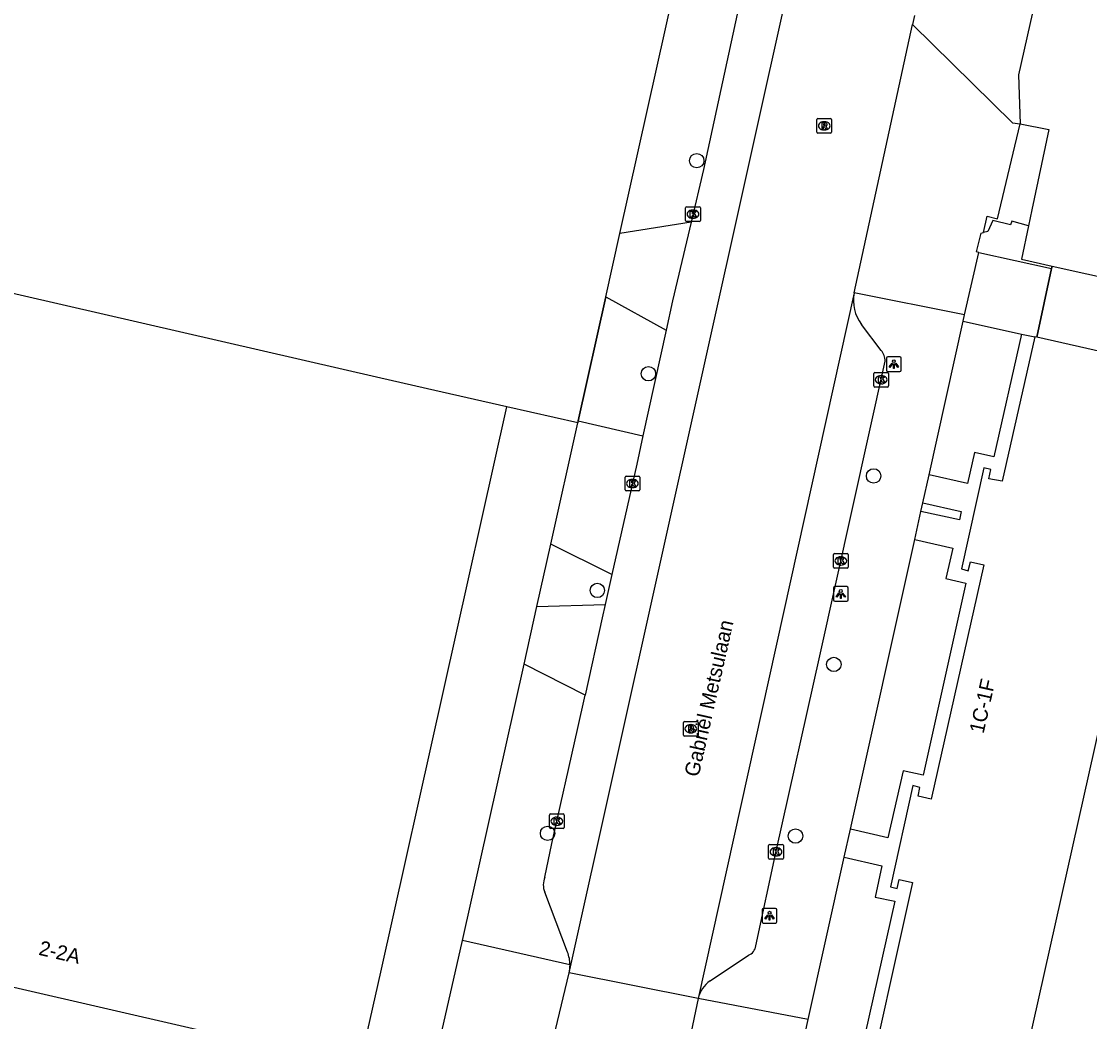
# Model space of a CAD drawing. Extents: x 161771 to 163125, y 382479 to 383177.
# Drawn here: x 162475.6 to 162548.2, y 382859.4 to 382927.4 of the extents above; entities that cross this region are included whole.
import ezdxf

# ---------------------------------------------------------------- set-up
doc = ezdxf.new("R2010")
doc.units = 0
for name, color, linetype in [('IMGEO_Boom', 7, 'Continuous'), ('IMGEO_Hek', 7, 'Continuous'), ('IMGEO_Kolk', 7, 'Continuous'), ('IMGEO_Lichtpunt', 7, 'Continuous'), ('IMGEO_Muur', 7, 'Continuous'), ('IMGEO_Openbare_ruimte_label', 7, 'Continuous'), ('IMGEO_Pand', 7, 'Continuous'), ('IMGEO_Pand_nummerreeks', 7, 'Continuous'), ('IMGEO_Parkeervlak_open', 7, 'Continuous'), ('IMGEO_Rijbaan_lokaal_open', 7, 'Continuous'), ('IMGEO_Rioolput', 7, 'Continuous'), ('IMGEO_Voetpad_open', 7, 'Continuous')]:
    doc.layers.add(name, color=color, linetype=linetype)

msp = doc.modelspace()

# ---------------------------------------------------------------- linework, layer by layer
at = {"layer": 'IMGEO_Boom'}
for centre in [(162521.468, 382917.963), (162518.189, 382903.483), (162533.486, 382896.534), (162514.714, 382888.752), (162530.784, 382883.722), (162511.337, 382872.24), (162528.18, 382872.057)]:
    msp.add_circle(centre, 0.489, dxfattribs=at)
at = {"layer": 'IMGEO_Hek'}
for points in [[(162544.01, 382913.542), (162543.529, 382911.26), (162545.615, 382910.798)], [(162545.581, 382910.638), (162544.58, 382905.959)], [(162545.615, 382910.798), (162545.581, 382910.638)], [(162545.615, 382910.798), (162567.437, 382905.961)]]:
    msp.add_lwpolyline(points, dxfattribs=at)
at = {"layer": 'IMGEO_Kolk'}
for p, q in [((162520.713, 382913.9), (162520.713, 382914.752)), ((162520.788, 382914.826), (162521.64, 382914.826)), ((162521.714, 382914.752), (162521.714, 382913.9)), ((162521.224, 382914.046), (162521.199, 382914.046)), ((162521.201, 382914.606), (162521.226, 382914.606)), ((162521.64, 382913.826), (162520.788, 382913.826)), ((162533.501, 382902.65), (162533.501, 382903.502)), ((162533.576, 382903.576), (162534.428, 382903.576)), ((162533.989, 382903.356), (162534.014, 382903.356)), ((162534.502, 382903.502), (162534.502, 382902.65)), ((162534.428, 382902.576), (162533.576, 382902.576)), ((162534.012, 382902.796), (162533.987, 382902.796)), ((162516.597, 382895.598), (162516.597, 382896.45)), ((162516.672, 382896.524), (162517.524, 382896.524)), ((162517.085, 382896.304), (162517.11, 382896.304)), ((162517.598, 382896.45), (162517.598, 382895.598)), ((162517.524, 382895.524), (162516.672, 382895.524)), ((162517.108, 382895.744), (162517.083, 382895.744)), ((162530.759, 382890.333), (162530.759, 382891.185)), ((162530.834, 382891.259), (162531.686, 382891.259)), ((162531.247, 382891.039), (162531.272, 382891.039)), ((162531.76, 382891.185), (162531.76, 382890.333)), ((162531.686, 382890.259), (162530.834, 382890.259)), ((162531.27, 382890.479), (162531.245, 382890.479)), ((162511.463, 382872.635), (162511.463, 382873.487)), ((162511.538, 382873.561), (162512.39, 382873.561)), ((162512.464, 382873.487), (162512.464, 382872.635)), ((162511.974, 382872.781), (162511.949, 382872.781)), ((162511.951, 382873.341), (162511.976, 382873.341)), ((162512.39, 382872.561), (162511.538, 382872.561)), ((162526.354, 382870.564), (162526.354, 382871.416)), ((162526.429, 382871.49), (162527.281, 382871.49)), ((162526.842, 382871.27), (162526.867, 382871.27)), ((162527.355, 382871.416), (162527.355, 382870.564)), ((162527.281, 382870.49), (162526.429, 382870.49)), ((162526.865, 382870.71), (162526.84, 382870.71))]:
    msp.add_line(p, q, dxfattribs=at)
for points in [[(162520.713, 382913.9), (162520.713, 382914.752)], [(162520.788, 382914.826), (162521.64, 382914.826)], [(162521.714, 382914.752), (162521.714, 382913.9)], [(162521.034, 382914.526), (162521.157, 382914.526), (162521.157, 382914.375), (162521.287, 382914.526), (162521.451, 382914.526), (162521.305, 382914.375), (162521.458, 382914.126), (162521.306, 382914.126), (162521.221, 382914.29), (162521.157, 382914.223), (162521.157, 382914.126), (162521.034, 382914.126), (162521.034, 382914.526)], [(162521.64, 382913.826), (162520.788, 382913.826)], [(162533.501, 382902.65), (162533.501, 382903.502)], [(162533.576, 382903.576), (162534.428, 382903.576)], [(162533.822, 382903.276), (162533.945, 382903.276), (162533.945, 382903.125), (162534.075, 382903.276), (162534.239, 382903.276), (162534.093, 382903.125), (162534.246, 382902.876), (162534.094, 382902.876), (162534.009, 382903.04), (162533.945, 382902.973), (162533.945, 382902.876), (162533.822, 382902.876), (162533.822, 382903.276)], [(162534.502, 382903.502), (162534.502, 382902.65)], [(162534.428, 382902.576), (162533.576, 382902.576)], [(162516.597, 382895.598), (162516.597, 382896.45)], [(162516.672, 382896.524), (162517.524, 382896.524)], [(162516.918, 382896.224), (162517.041, 382896.224), (162517.041, 382896.073), (162517.171, 382896.224), (162517.335, 382896.224), (162517.189, 382896.073), (162517.342, 382895.824), (162517.19, 382895.824), (162517.105, 382895.988), (162517.041, 382895.921), (162517.041, 382895.824), (162516.918, 382895.824), (162516.918, 382896.224)], [(162517.598, 382896.45), (162517.598, 382895.598)], [(162517.524, 382895.524), (162516.672, 382895.524)], [(162530.759, 382890.333), (162530.759, 382891.185)], [(162530.834, 382891.259), (162531.686, 382891.259)], [(162531.08, 382890.959), (162531.203, 382890.959), (162531.203, 382890.808), (162531.333, 382890.959), (162531.497, 382890.959), (162531.351, 382890.808), (162531.504, 382890.559), (162531.352, 382890.559), (162531.267, 382890.723), (162531.203, 382890.656), (162531.203, 382890.559), (162531.08, 382890.559), (162531.08, 382890.959)], [(162531.76, 382891.185), (162531.76, 382890.333)], [(162531.686, 382890.259), (162530.834, 382890.259)], [(162511.463, 382872.635), (162511.463, 382873.487)], [(162511.538, 382873.561), (162512.39, 382873.561)], [(162512.464, 382873.487), (162512.464, 382872.635)], [(162511.784, 382873.261), (162511.907, 382873.261), (162511.907, 382873.11), (162512.037, 382873.261), (162512.201, 382873.261), (162512.055, 382873.11), (162512.208, 382872.861), (162512.056, 382872.861), (162511.971, 382873.025), (162511.907, 382872.958), (162511.907, 382872.861), (162511.784, 382872.861), (162511.784, 382873.261)], [(162512.39, 382872.561), (162511.538, 382872.561)], [(162526.354, 382870.564), (162526.354, 382871.416)], [(162526.429, 382871.49), (162527.281, 382871.49)], [(162526.675, 382871.19), (162526.798, 382871.19), (162526.798, 382871.039), (162526.928, 382871.19), (162527.092, 382871.19), (162526.946, 382871.039), (162527.099, 382870.79), (162526.947, 382870.79), (162526.862, 382870.954), (162526.798, 382870.887), (162526.798, 382870.79), (162526.675, 382870.79), (162526.675, 382871.19)], [(162527.355, 382871.416), (162527.355, 382870.564)], [(162527.281, 382870.49), (162526.429, 382870.49)]]:
    msp.add_lwpolyline(points, dxfattribs=at)
for centre, start, end in [((162520.79, 382914.75), 91.55205, 178.44795), ((162520.79, 382914.75), 91.55205, 178.44795), ((162521.638, 382914.75), 1.55205, 88.44795), ((162521.638, 382914.75), 1.55205, 88.44795), ((162520.79, 382913.902), 181.55205, 268.44795), ((162520.79, 382913.902), 181.55205, 268.44795), ((162521.638, 382913.902), 271.55205, 358.44795), ((162521.638, 382913.902), 271.55205, 358.44795), ((162533.578, 382903.5), 91.55205, 178.44795), ((162533.578, 382903.5), 91.55205, 178.44795), ((162534.426, 382903.5), 1.55205, 88.44795), ((162534.426, 382903.5), 1.55205, 88.44795), ((162533.578, 382902.652), 181.55205, 268.44795), ((162533.578, 382902.652), 181.55205, 268.44795), ((162534.426, 382902.652), 271.55205, 358.44795), ((162534.426, 382902.652), 271.55205, 358.44795), ((162516.674, 382896.448), 91.55205, 178.44795), ((162516.674, 382896.448), 91.55205, 178.44795), ((162517.522, 382896.448), 1.55205, 88.44795), ((162517.522, 382896.448), 1.55205, 88.44795), ((162516.674, 382895.6), 181.55205, 268.44795), ((162516.674, 382895.6), 181.55205, 268.44795), ((162517.522, 382895.6), 271.55205, 358.44795), ((162517.522, 382895.6), 271.55205, 358.44795), ((162530.836, 382891.183), 91.55205, 178.44795), ((162530.836, 382891.183), 91.55205, 178.44795), ((162531.684, 382891.183), 1.55205, 88.44795), ((162531.684, 382891.183), 1.55205, 88.44795), ((162530.836, 382890.335), 181.55205, 268.44795), ((162530.836, 382890.335), 181.55205, 268.44795), ((162531.684, 382890.335), 271.55205, 358.44795), ((162531.684, 382890.335), 271.55205, 358.44795), ((162511.54, 382873.485), 91.55205, 178.44795), ((162511.54, 382873.485), 91.55205, 178.44795), ((162512.388, 382873.485), 1.55205, 88.44795), ((162512.388, 382873.485), 1.55205, 88.44795), ((162511.54, 382872.637), 181.55205, 268.44795), ((162511.54, 382872.637), 181.55205, 268.44795), ((162512.388, 382872.637), 271.55205, 358.44795), ((162512.388, 382872.637), 271.55205, 358.44795), ((162526.431, 382871.414), 91.55205, 178.44795), ((162526.431, 382871.414), 91.55205, 178.44795), ((162527.279, 382871.414), 1.55205, 88.44795), ((162527.279, 382871.414), 1.55205, 88.44795), ((162526.431, 382870.566), 181.55205, 268.44795), ((162526.431, 382870.566), 181.55205, 268.44795), ((162527.279, 382870.566), 271.55205, 358.44795), ((162527.279, 382870.566), 271.55205, 358.44795)]:
    msp.add_arc(centre, 0.0765, start, end, dxfattribs=at)
for centre, major_axis, ratio, start_param, end_param in [((162521.2, 382914.326), (-0.387, 0.002), 0.722429, 4.712389, 7.853982), ((162521.225, 382914.326), (-0.39, 0.002), 0.717154, 1.570796, 4.712389), ((162533.988, 382903.076), (-0.387, 0.002), 0.722429, 4.712389, 7.853982), ((162534.013, 382903.076), (-0.39, 0.002), 0.717154, 1.570796, 4.712389), ((162517.084, 382896.024), (-0.387, 0.002), 0.722429, 4.712389, 7.853982), ((162517.109, 382896.024), (-0.39, 0.002), 0.717154, 1.570796, 4.712389), ((162531.246, 382890.759), (-0.387, 0.002), 0.722429, 4.712389, 7.853982), ((162531.271, 382890.759), (-0.39, 0.002), 0.717154, 1.570796, 4.712389), ((162511.95, 382873.061), (-0.387, 0.002), 0.722429, 4.712389, 7.853982), ((162511.975, 382873.061), (-0.39, 0.002), 0.717154, 1.570796, 4.712389), ((162526.841, 382870.99), (-0.387, 0.002), 0.722429, 4.712389, 7.853982), ((162526.866, 382870.99), (-0.39, 0.002), 0.717154, 1.570796, 4.712389)]:
    msp.add_ellipse(centre, major_axis=major_axis, ratio=ratio, start_param=start_param, end_param=end_param, dxfattribs=at)
at = {"layer": 'IMGEO_Lichtpunt'}
for p, q in [((162535.265, 382904.636), (162534.457, 382904.636)), ((162535.265, 382904.636), (162534.457, 382904.636)), ((162534.363, 382904.541), (162534.363, 382903.734)), ((162534.363, 382904.541), (162534.363, 382903.734)), ((162535.359, 382903.734), (162535.359, 382904.541)), ((162535.359, 382903.734), (162535.359, 382904.541)), ((162534.457, 382903.64), (162535.265, 382903.64)), ((162534.457, 382903.64), (162535.265, 382903.64)), ((162530.756, 382888.915), (162530.756, 382888.108)), ((162530.756, 382888.915), (162530.756, 382888.108)), ((162531.658, 382889.01), (162530.85, 382889.01)), ((162531.658, 382889.01), (162530.85, 382889.01)), ((162531.752, 382888.108), (162531.752, 382888.915)), ((162531.752, 382888.108), (162531.752, 382888.915)), ((162530.85, 382888.014), (162531.658, 382888.014)), ((162530.85, 382888.014), (162531.658, 382888.014)), ((162525.918, 382867.044), (162525.918, 382866.237)), ((162525.918, 382867.044), (162525.918, 382866.237)), ((162526.82, 382867.139), (162526.012, 382867.139)), ((162526.82, 382867.139), (162526.012, 382867.139)), ((162526.914, 382866.237), (162526.914, 382867.044)), ((162526.914, 382866.237), (162526.914, 382867.044)), ((162526.012, 382866.143), (162526.82, 382866.143)), ((162526.012, 382866.143), (162526.82, 382866.143))]:
    msp.add_line(p, q, dxfattribs=at)
for points in [[(162534.737, 382904.205), (162534.776, 382904.177), (162534.588, 382903.915), (162534.55, 382903.942), (162534.737, 382904.205)], [(162534.839, 382904.157), (162534.886, 382904.157), (162534.886, 382903.835), (162534.839, 382903.835), (162534.839, 382904.157)], [(162534.949, 382904.177), (162534.987, 382904.204), (162535.174, 382903.942), (162535.135, 382903.914), (162534.949, 382904.177)], [(162531.13, 382888.579), (162531.169, 382888.551), (162530.981, 382888.289), (162530.943, 382888.316), (162531.13, 382888.579)], [(162531.232, 382888.531), (162531.279, 382888.531), (162531.279, 382888.209), (162531.232, 382888.209), (162531.232, 382888.531)], [(162531.342, 382888.551), (162531.38, 382888.578), (162531.567, 382888.316), (162531.528, 382888.288), (162531.342, 382888.551)], [(162526.292, 382866.708), (162526.331, 382866.68), (162526.143, 382866.418), (162526.105, 382866.445), (162526.292, 382866.708)], [(162526.394, 382866.66), (162526.441, 382866.66), (162526.441, 382866.338), (162526.394, 382866.338), (162526.394, 382866.66)], [(162526.504, 382866.68), (162526.542, 382866.707), (162526.729, 382866.445), (162526.69, 382866.417), (162526.504, 382866.68)]]:
    msp.add_lwpolyline(points, dxfattribs=at)
for centre in [(162534.862, 382904.339), (162531.255, 382888.713), (162526.417, 382866.842)]:
    msp.add_circle(centre, 0.0994, dxfattribs=at)
for centre, start, end in [((162534.457, 382904.541), 90, 180), ((162534.457, 382904.541), 90, 180), ((162535.265, 382904.541), 0, 90), ((162535.265, 382904.541), 0, 90), ((162534.457, 382903.734), 180, 270), ((162534.457, 382903.734), 180, 270), ((162535.265, 382903.734), 270, 0), ((162535.265, 382903.734), 270, 360), ((162530.85, 382888.915), 90, 180), ((162530.85, 382888.915), 90, 180), ((162531.658, 382888.915), 0, 90), ((162531.658, 382888.915), 0, 90), ((162530.85, 382888.108), 180, 270), ((162530.85, 382888.108), 180, 270), ((162531.658, 382888.108), 270, 0), ((162531.658, 382888.108), 270, 360), ((162526.012, 382867.044), 90, 180), ((162526.012, 382867.044), 90, 180), ((162526.82, 382867.044), 0, 90), ((162526.82, 382867.044), 0, 90), ((162526.012, 382866.237), 180, 270), ((162526.012, 382866.237), 180, 270), ((162526.82, 382866.237), 270, 0), ((162526.82, 382866.237), 270, 360)]:
    msp.add_arc(centre, 0.0946, start, end, dxfattribs=at)
at = {"layer": 'IMGEO_Muur'}
for points in [[(162516.253, 382913.011), (162521.839, 382938.111)], [(162515.293, 382908.7), (162513.418, 382900.274)], [(162513.387, 382900.135), (162508.559, 382901.229)], [(162513.418, 382900.274), (162513.387, 382900.135)]]:
    msp.add_lwpolyline(points, dxfattribs=at)
at = {"layer": 'IMGEO_Pand'}
for points in [[(162461.993, 382898.878), (162465.412, 382898.09), (162459.076, 382870.603), (162457.953, 382865.73), (162498.568, 382856.368), (162500, 382862.798), (162508.559, 382901.229), (162503.683, 382902.334), (162500, 382903.182), (162472.913, 382909.416)], [(162544.446, 382905.989), (162542.231, 382896.17), (162541.318, 382896.345), (162541.456, 382896.976), (162540.986, 382897.093), (162539.45, 382890.216), (162539.916, 382890.087), (162540.06, 382890.695), (162540.967, 382890.489), (162537.406, 382874.564), (162536.505, 382874.762), (162536.636, 382875.368), (162536.157, 382875.484), (162534.623, 382868.612), (162535.098, 382868.487), (162535.219, 382869.112), (162536.136, 382868.89), (162532.608, 382853.074)], [(162541.272, 382845.64), (162554.26, 382903.768), (162544.58, 382905.959)], [(162544.58, 382905.959), (162544.446, 382905.989)]]:
    msp.add_lwpolyline(points, dxfattribs=at)
at = {"layer": 'IMGEO_Parkeervlak_open'}
msp.add_lwpolyline([(162545.615, 382910.798), (162567.437, 382905.961), (162565.821, 382898.771)], dxfattribs=at)
at = {"layer": 'IMGEO_Rijbaan_lokaal_open'}
for points in [[(162512.808, 382862.756), (162537.134, 382972.199)], [(162536.265, 382927.836), (162536.122, 382927.21)], [(162532.166, 382908.973), (162536.122, 382927.21)], [(162532.166, 382908.973), (162521.569, 382861.013)], [(162508.921, 382846.421), (162508.962, 382846.701), (162512.808, 382862.756)], [(162521.569, 382861.013), (162512.808, 382862.756)], [(162521.569, 382861.013), (162518.169, 382844.835), (162518.04, 382844.331)]]:
    msp.add_lwpolyline(points, dxfattribs=at)
at = {"layer": 'IMGEO_Rioolput'}
for p, q in [((162529.631, 382919.906), (162529.631, 382920.758)), ((162529.706, 382920.832), (162530.558, 382920.832)), ((162530.119, 382920.612), (162530.144, 382920.612)), ((162530.632, 382920.758), (162530.632, 382919.906)), ((162530.558, 382919.832), (162529.706, 382919.832)), ((162530.142, 382920.052), (162530.117, 382920.052)), ((162520.567, 382878.925), (162520.567, 382879.777)), ((162520.642, 382879.851), (162521.494, 382879.851)), ((162521.055, 382879.631), (162521.08, 382879.631)), ((162521.568, 382879.777), (162521.568, 382878.925)), ((162521.494, 382878.851), (162520.642, 382878.851)), ((162521.078, 382879.071), (162521.053, 382879.071))]:
    msp.add_line(p, q, dxfattribs=at)
for points in [[(162529.631, 382919.906), (162529.631, 382920.758)], [(162529.706, 382920.832), (162530.558, 382920.832)], [(162530.632, 382920.758), (162530.632, 382919.906)], [(162530.558, 382919.832), (162529.706, 382919.832)], [(162530.22, 382920.53), (162529.968, 382920.532), (162529.968, 382920.132)], [(162529.968, 382920.132), (162530.092, 382920.132), (162530.092, 382920.294), (162530.103, 382920.294)], [(162530.146, 382920.451), (162530.092, 382920.451), (162530.092, 382920.37)], [(162530.092, 382920.37), (162530.144, 382920.37)], [(162530.15, 382920.265), (162530.221, 382920.132), (162530.361, 382920.132), (162530.296, 382920.258)], [(162520.567, 382878.925), (162520.567, 382879.777)], [(162520.642, 382879.851), (162521.494, 382879.851)], [(162521.156, 382879.549), (162520.904, 382879.551), (162520.904, 382879.151)], [(162520.904, 382879.151), (162521.028, 382879.151), (162521.028, 382879.313), (162521.039, 382879.313)], [(162521.082, 382879.47), (162521.028, 382879.47), (162521.028, 382879.389)], [(162521.028, 382879.389), (162521.08, 382879.389)], [(162521.086, 382879.284), (162521.157, 382879.151), (162521.297, 382879.151), (162521.232, 382879.277)], [(162521.568, 382879.777), (162521.568, 382878.925)], [(162521.494, 382878.851), (162520.642, 382878.851)]]:
    msp.add_lwpolyline(points, dxfattribs=at)
for centre, radius, start, end in [((162529.708, 382920.756), 0.0765, 91.55205, 178.44795), ((162529.708, 382920.756), 0.0765, 91.55205, 178.44795), ((162530.556, 382920.756), 0.0765, 1.55205, 88.44795), ((162530.556, 382920.756), 0.0765, 1.55205, 88.44795), ((162529.708, 382919.908), 0.0765, 181.55205, 268.44795), ((162529.708, 382919.908), 0.0765, 181.55205, 268.44795), ((162530.102, 382920.241), 0.0533, 26.02933, 88.69889), ((162530.128, 382920.559), 0.19, 274.7715, 282.96867), ((162530.152, 382920.355), 0.0964, 77.00612, 93.18647), ((162530.166, 382920.412), 0.0378, 276.66336, 79.67722), ((162530.219, 382920.42), 0.109, 350.36119, 89.41601), ((162530.217, 382920.42), 0.112, 277.58423, 350.98172), ((162530.201, 382920.205), 0.108, 29.51342, 73.79051), ((162530.556, 382919.908), 0.0765, 271.55205, 358.44795), ((162530.556, 382919.908), 0.0765, 271.55205, 358.44795), ((162520.644, 382879.775), 0.0765, 91.55205, 178.44795), ((162520.644, 382879.775), 0.0765, 91.55205, 178.44795), ((162521.038, 382879.26), 0.0533, 26.02933, 88.69889), ((162521.064, 382879.578), 0.19, 274.7715, 282.96867), ((162521.088, 382879.374), 0.0964, 77.00612, 93.18647), ((162521.102, 382879.431), 0.0378, 276.66336, 79.67722), ((162521.155, 382879.439), 0.109, 350.36119, 89.41601), ((162521.153, 382879.439), 0.112, 277.58423, 350.98172), ((162521.137, 382879.224), 0.108, 29.51342, 73.79051), ((162521.492, 382879.775), 0.0765, 1.55205, 88.44795), ((162521.492, 382879.775), 0.0765, 1.55205, 88.44795), ((162520.644, 382878.927), 0.0765, 181.55205, 268.44795), ((162520.644, 382878.927), 0.0765, 181.55205, 268.44795), ((162521.492, 382878.927), 0.0765, 271.55205, 358.44795), ((162521.492, 382878.927), 0.0765, 271.55205, 358.44795)]:
    msp.add_arc(centre, radius, start, end, dxfattribs=at)
for centre, major_axis, ratio, start_param, end_param in [((162530.118, 382920.332), (-0.387, 0.002), 0.722429, 4.712389, 7.853982), ((162530.143, 382920.332), (-0.39, 0.002), 0.717154, 1.570796, 4.712389), ((162521.054, 382879.351), (-0.387, 0.002), 0.722429, 4.712389, 7.853982), ((162521.079, 382879.351), (-0.39, 0.002), 0.717154, 1.570796, 4.712389)]:
    msp.add_ellipse(centre, major_axis=major_axis, ratio=ratio, start_param=start_param, end_param=end_param, dxfattribs=at)
at = {"layer": 'IMGEO_Voetpad_open'}
for points in [[(162554.508, 382973.54), (162543.336, 382923.806), (162543.45, 382920.459)], [(162516.253, 382913.011), (162521.839, 382938.111), (162523.24, 382944.407)], [(162527.664, 382943.448), (162526.765, 382939.223), (162524.509, 382929.31), (162521.931, 382917.356), (162521.088, 382913.792)], [(162536.122, 382927.21), (162542.927, 382920.547), (162543.45, 382920.459)], [(162540.949, 382913.079), (162541.203, 382914.182), (162541.907, 382914.019), (162543.45, 382920.459)], [(162543.45, 382920.459), (162545.389, 382920.086), (162544.237, 382914.617), (162544.01, 382913.542)], [(162521.088, 382913.792), (162516.253, 382913.011)], [(162521.088, 382913.792), (162519.821, 382908.432), (162519.387, 382906.451)], [(162544.01, 382913.542), (162542.886, 382913.85), (162542.796, 382913.607), (162541.59, 382913.893), (162541.252, 382913.161), (162540.949, 382913.079)], [(162544.01, 382913.542), (162543.529, 382911.26), (162545.615, 382910.798)], [(162515.293, 382908.7), (162516.253, 382913.011)], [(162540.638, 382911.727), (162540.488, 382911.768), (162540.786, 382913.035), (162540.949, 382913.079)], [(162539.662, 382907.478), (162540.638, 382911.727)], [(162540.638, 382911.727), (162545.581, 382910.638)], [(162544.58, 382905.959), (162545.581, 382910.638)], [(162545.581, 382910.638), (162545.615, 382910.798)], [(162539.662, 382907.478), (162532.166, 382908.973)], [(162513.418, 382900.274), (162515.293, 382908.7)], [(162515.293, 382908.7), (162519.387, 382906.451)], [(162539.566, 382907.047), (162539.662, 382907.478)], [(162534.005, 382905.066), (162532.653, 382906.829)], [(162537.255, 382896.619), (162539.566, 382907.047)], [(162539.566, 382907.047), (162543.544, 382906.177)], [(162519.387, 382906.451), (162517.815, 382899.271)], [(162543.544, 382906.177), (162541.665, 382897.823), (162540.331, 382898.119), (162539.871, 382896.03), (162537.255, 382896.619)], [(162543.544, 382906.177), (162544.446, 382905.989)], [(162525.49, 382864.585), (162526.862, 382871.028), (162529.824, 382884.314), (162534.282, 382904.332)], [(162511.554, 382891.898), (162513.387, 382900.135), (162513.418, 382900.274)], [(162513.418, 382900.274), (162517.815, 382899.271)], [(162517.815, 382899.271), (162517.39, 382897.328), (162515.709, 382889.843)], [(162536.83, 382894.704), (162537.255, 382896.619)], [(162536.7, 382894.116), (162536.83, 382894.704)], [(162536.83, 382894.704), (162539.441, 382894.113), (162539.313, 382893.545), (162536.7, 382894.116)], [(162536.278, 382892.212), (162536.7, 382894.116)], [(162510.612, 382887.662), (162511.554, 382891.898)], [(162515.709, 382889.843), (162511.554, 382891.898)], [(162531.914, 382872.52), (162536.278, 382892.212)], [(162536.278, 382892.212), (162538.873, 382891.616), (162538.398, 382889.562), (162539.759, 382889.254), (162536.844, 382876.187), (162535.491, 382876.483), (162534.463, 382871.942), (162531.914, 382872.52)], [(162515.709, 382889.843), (162515.252, 382887.806)], [(162509.741, 382883.752), (162510.612, 382887.662)], [(162510.612, 382887.662), (162515.252, 382887.806)], [(162515.252, 382887.806), (162515.045, 382886.884), (162513.889, 382881.627)], [(162350.419, 382884.987), (162352.762, 382884.507), (162396.81, 382874.496), (162399.166, 382873.842), (162426.372, 382867.671), (162453.574, 382861.509), (162499.822, 382851.136), (162502.638, 382852.091), (162505.556, 382864.948)], [(162505.556, 382864.948), (162509.741, 382883.752)], [(162513.889, 382881.627), (162509.741, 382883.752)], [(162511.153, 382869.257), (162511.623, 382871.548), (162513.379, 382879.311), (162513.889, 382881.627)], [(162531.491, 382870.615), (162531.914, 382872.52)], [(162529.048, 382859.594), (162531.491, 382870.615)], [(162531.491, 382870.615), (162534.037, 382870.033), (162533.582, 382867.913), (162534.924, 382867.638), (162532.038, 382854.689), (162530.702, 382854.978), (162529.346, 382848.934), (162530.687, 382848.641), (162530.37, 382847.105), (162541, 382844.755)], [(162512.693, 382864.175), (162511.147, 382868.237)], [(162512.858, 382863.3), (162505.556, 382864.948)], [(162522.373, 382862.225), (162524.993, 382863.955)], [(162529.048, 382859.594), (162521.569, 382861.013)], [(162526.579, 382848.818), (162526.768, 382849.667), (162527.835, 382854.122), (162529.048, 382859.594)]]:
    msp.add_lwpolyline(points, dxfattribs=at)
for centre, radius, start, end in [((162534.864, 382908.459), 2.747, 169.20641, 216.38826), ((162532.992, 382904.264), 1.292, 3.00015, 38.35128), ((162512.324, 382868.74), 1.28, 156.17974, 203.1462), ((162510.292, 382863.269), 2.566, 0.68741, 20.67048), ((162524.667, 382864.723), 0.834, 292.9775, 350.48347), ((162510.369, 382863.255), 2.49, 348.45009, 1.04711), ((162523.633, 382860.516), 2.123, 126.41262, 166.46946)]:
    msp.add_arc(centre, radius, start, end, dxfattribs=at)

# ---------------------------------------------------------------- texts
at = {"layer": 'IMGEO_Openbare_ruimte_label'}
msp.add_text('Gabriël Metsulaan', height=1, rotation=77.28466, dxfattribs=at).set_placement((162521.589, 382876.027))
at = {"layer": 'IMGEO_Pand_nummerreeks'}
for s, rotation, p in [('1C-1F', 77.39514, (162540.955, 382878.977)), ('2-2A', 347.02251, (162476.707, 382863.993))]:
    msp.add_text(s, height=1, rotation=rotation, dxfattribs=at).set_placement(p)

doc.saveas('drawing.dxf')
